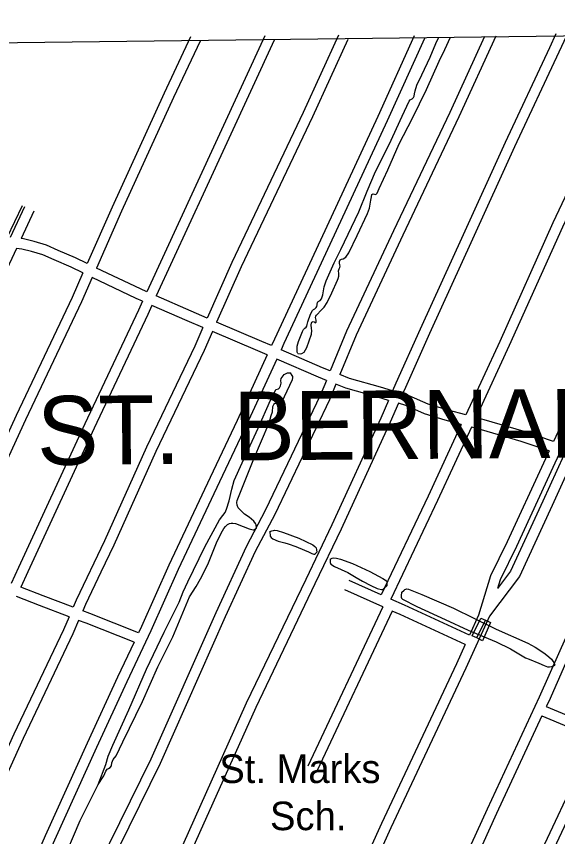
# Model space of a CAD drawing. Extents: x 3704301 to 3742427, y 506229 to 532009.
# Drawn here: x 3719860 to 3721435, y 527660 to 530044 of the extents above; entities that cross this region are included whole.
import ezdxf

# ---------------------------------------------------------------- set-up
doc = ezdxf.new("R2010")
doc.units = 0
for name, color, linetype in [('V-BLDG-IDEN', 7, 'Continuous'), ('V-BRDG-OTLN', 7, 'Continuous'), ('V-GRID-FRAM', 7, 'Continuous'), ('V-ROAD-CNTR', 7, 'Continuous'), ('V-TOPO-GNAM-IDEN', 7, 'Continuous'), ('V-TOPO-SHOR', 7, 'Continuous')]:
    doc.layers.add(name, color=color, linetype=linetype)

msp = doc.modelspace()

# ---------------------------------------------------------------- linework, layer by layer
at = {"layer": 'V-BRDG-OTLN'}
msp.add_line((3721199.5, 528237.3), (3721224.4, 528289.5), dxfattribs=at)
msp.add_lwpolyline([(3721211.5, 528295.2), (3721224.4, 528289.5), (3721239.2, 528281.9), (3721215.8, 528229), (3721199.5, 528237.3), (3721186.4, 528243.1)], close=True, dxfattribs=at)
at = {"layer": 'V-GRID-FRAM'}
msp.add_lwpolyline([(3708355.7, 529827.8), (3740022.4, 530214.7), (3740252.5, 512033.3), (3708569.9, 511646.2), (3708355.7, 529827.8)], dxfattribs=at)
at = {"layer": 'V-ROAD-CNTR'}
for points in [[(3720367.3, 529984.4), (3720290, 529820.6), (3720138.9, 529489.6), (3720066.3, 529325.4)], [(3720583.3, 529986.9), (3720382.2, 529552.2), (3720239.9, 529243.3)], [(3720797.1, 529989.5), (3720694.1, 529764.6), (3720486.7, 529328.8), (3720415.3, 529167)], [(3721017.7, 529986.9), (3720911.6, 529752.6), (3720745.2, 529393.3), (3720611.2, 529105.3), (3720602.8, 529087.1)], [(3721221.6, 529985.6), (3721120.6, 529764.8), (3720957, 529420.9), (3720820.9, 529129.3), (3720773.4, 529013.6)], [(3721254.8, 529986), (3721147.7, 529752.1), (3720984.1, 529408.1), (3720848.4, 529117.3), (3720801.3, 529002.6)], [(3721429.7, 529992.7), (3721410.8, 529952), (3721282.4, 529677.5), (3721159.4, 529409), (3721034.4, 529134.8), (3720964.4, 528977.7), (3720954.7, 528955.6)], [(3721460.2, 529987.2), (3721437.9, 529939.4), (3721309.6, 529664.9), (3721186.7, 529396.6), (3721061.7, 529122.4), (3720991.8, 528965.6), (3720983.7, 528947.2)], [(3721679.7, 529991.1), (3721593.4, 529808.4), (3721421.1, 529443.6), (3721266.3, 529099.4), (3721167.3, 528885.4)], [(3721712.7, 529990.6), (3721620.6, 529795.6), (3721448.4, 529431), (3721293.6, 529087), (3721203.2, 528891.5), (3721196.7, 528877.4)], [(3720394.5, 529971.6), (3720317.2, 529808), (3720166.3, 529477.3), (3720093.4, 529312.5)], [(3720610.5, 529974.3), (3720409.4, 529539.7), (3720267.4, 529231.3)], [(3720824.4, 529977), (3720721.3, 529751.9), (3720514, 529316.3), (3720442.9, 529155.3)], [(3721047.3, 529979.8), (3720938.9, 529740.1), (3720772.4, 529380.7), (3720638.4, 529092.7), (3720630.3, 529075.1)], [(3721962.5, 529970), (3721898.1, 529828.9), (3721712.4, 529436.9), (3721526.4, 529031.3), (3721422.7, 528808.4)], [(3719833.8, 529401.6), (3719878.7, 529493.9)], [(3719884.2, 529490.1), (3719842.6, 529400.8)], [(3719911.4, 529477.4), (3719874.3, 529397.8)], [(3720066.3, 529325.4), (3720032, 529341.8), (3719982.1, 529363.7), (3719947.8, 529378.6), (3719912.2, 529389.8), (3719881.2, 529397.1), (3719874.3, 529397.8)], [(3719860.8, 529368.9), (3719826.2, 529294.8), (3719552.8, 528703.3), (3719468.3, 528511.3), (3719463, 528500.4)], [(3720054.2, 529298), (3720019.5, 529314.5), (3719970.1, 529336.2), (3719937.4, 529350.5), (3719904.2, 529360.8), (3719876.2, 529367.5), (3719860.8, 529368.9)], [(3720054.2, 529298), (3720022.8, 529226.9), (3719859.4, 528884), (3719676.3, 528486.1), (3719662.5, 528455.6)], [(3720239.9, 529243.3), (3720221.4, 529251.5), (3720093.4, 529312.5)], [(3720081.3, 529285), (3720050, 529214.4), (3719886.6, 528871.2), (3719703.6, 528473.7), (3719691.1, 528445.9)], [(3720227.4, 529216.1), (3720208.9, 529224.2), (3720081.3, 529285)], [(3720415.3, 529167), (3720368.9, 529186.7), (3720267.4, 529231.3)], [(3720227.4, 529216.1), (3720215.4, 529190), (3720059.1, 528859.3), (3719866.9, 528442.5), (3719845, 528395.4)], [(3720254.8, 529204), (3720242.6, 529177.4), (3720086.3, 528846.6), (3719894.1, 528429.9), (3719873.2, 528384.8)], [(3720403.2, 529139.5), (3720357, 529159.2), (3720254.8, 529204)], [(3720602.8, 529087.1), (3720574.4, 529099.4), (3720442.9, 529155.3)], [(3720403.2, 529139.5), (3720379.5, 529085.8), (3720239.1, 528791.7), (3720116.7, 528519.5), (3720034.1, 528347.3), (3720025.4, 528326.8)], [(3720430.8, 529127.8), (3720406.7, 529073.2), (3720266.4, 528779.1), (3720143.9, 528506.9), (3720106.4, 528428.6)], [(3720590.2, 529059.8), (3720562.6, 529071.9), (3720430.8, 529127.8)], [(3720590.2, 529059.8), (3720502.6, 528869.5), (3720424.5, 528703.8), (3720304, 528448.5), (3720224, 528270.5), (3720215.5, 528252.3)], [(3720773.4, 529013.6), (3720750.5, 529022.8), (3720630.3, 529075.1)], [(3720617.7, 529047.8), (3720529.8, 528856.8), (3720451.6, 528691), (3720331.3, 528435.9), (3720251.3, 528258), (3720182, 528110.3), (3720093.5, 527919.1), (3719971.1, 527649.6), (3719939.6, 527578.3), (3719917.3, 527550), (3719912.9, 527538.5), (3719909.1, 527517.2), (3719904.3, 527493.8), (3719862, 527413.4), (3719812.1, 527300.1), (3719805.2, 527274.5)], [(3720762, 528985.9), (3720738.9, 528995.1), (3720617.7, 529047.8)], [(3720762, 528985.9), (3720744, 528942), (3720585.4, 528609.7), (3720528.5, 528501.9), (3720440.4, 528310.7), (3720251.1, 527885.1), (3720100.6, 527578.3), (3719994.8, 527340.3), (3719980, 527309)], [(3720954.7, 528955.6), (3720919.6, 528965.9), (3720828.8, 528991.6), (3720801.3, 529002.6)], [(3720789.9, 528974.8), (3720771.4, 528929.8), (3720612.3, 528596.2), (3720555.4, 528488.6), (3720467.7, 528298.3), (3720278.3, 527872.3), (3720127.7, 527565.6), (3720022.1, 527327.8), (3720016.5, 527316)], [(3720942.5, 528927.9), (3720911.3, 528937), (3720819.1, 528963.2), (3720789.9, 528974.8)], [(3721167.3, 528885.4), (3721115.9, 528899.4), (3721058.1, 528916.9), (3721003.1, 528941.5), (3720983.7, 528947.2)], [(3720942.5, 528927.9), (3720920, 528876.5), (3720777.5, 528566.1), (3720701.9, 528407.5), (3720529.2, 528048.1), (3720326.7, 527597.4), (3720228.7, 527387.6), (3720209.3, 527348.8)], [(3720971.6, 528919.5), (3720947.4, 528864.3), (3720804.6, 528553.4), (3720728.9, 528394.6), (3720556.4, 528035.4), (3720354, 527584.9), (3720255.7, 527374.5), (3720243.5, 527350.1)], [(3721154.5, 528857.8), (3721107.6, 528870.5), (3721047.6, 528888.7), (3720992.7, 528913.3), (3720971.6, 528919.5)], [(3721422.7, 528808.4), (3721337.3, 528837.4), (3721221, 528870.8), (3721196.7, 528877.4)], [(3721154.5, 528857.8), (3721058.2, 528649.5), (3720921.6, 528362.6)], [(3721183.9, 528849.8), (3721085.4, 528636.8), (3720949.1, 528350.4)], [(3721410.1, 528781), (3721328.3, 528808.7), (3721212.9, 528842), (3721183.9, 528849.8)], [(3721410.1, 528781), (3721393.5, 528745.2), (3721287.5, 528516.5), (3721239.2, 528417.5), (3721204.8, 528303.2), (3721178.2, 528245.4)], [(3721439.4, 528772.9), (3721420.8, 528732.6), (3721314.5, 528503.6), (3721267.2, 528406.6), (3721259.4, 528380.7)], [(3721452.4, 528769), (3721391.1, 528635), (3721298, 528431.8), (3721259.4, 528380.7)], [(3721481.5, 528760.4), (3721418.4, 528622.5), (3721323.9, 528416.3), (3721236.8, 528301)], [(3721678.7, 528713.2), (3721657.2, 528668.8), (3721461, 528245.8), (3721381.3, 528065), (3721229.2, 527739.9), (3721132, 527525.4), (3721019.9, 527276.5), (3720915.6, 527059.1)], [(3720106.4, 528428.6), (3720061.5, 528335), (3720053.4, 528316)], [(3720921.6, 528362.6), (3720828, 528404.4)], [(3720025.4, 528326.8), (3719938.4, 528360.1), (3719873.2, 528384.8)], [(3720926.3, 528327.7), (3720815.8, 528377)], [(3720013.6, 528299.1), (3719927.7, 528332.1), (3719860.5, 528357.5)], [(3721178.2, 528245.4), (3720989.1, 528332.5), (3720949.1, 528350.4)], [(3720215.5, 528252.3), (3720074.1, 528308.1), (3720053.4, 528316)], [(3720926.3, 528327.7), (3720707.9, 527864.8)], [(3720953.7, 528315.5), (3720735.1, 527852)], [(3721165.6, 528218.1), (3720976.8, 528305.2), (3720953.7, 528315.5)], [(3720013.6, 528299.1), (3719997.5, 528261.3), (3719852.7, 527957.5), (3719703.7, 527629.7), (3719577.8, 527355.7), (3719523.7, 527237.2)], [(3721236.8, 528301), (3721167.2, 528149.8), (3720949.8, 527685.7), (3720723.4, 527187), (3720707.4, 527155.6)], [(3721523.5, 528309.1), (3721488.3, 528233.4), (3721408.6, 528052.6), (3721401.7, 528037.9)], [(3720041.6, 528288.4), (3720024.9, 528249), (3719879.9, 527944.8), (3719731, 527617.2), (3719605, 527343.2), (3719555, 527233.6)], [(3720202.7, 528225.1), (3720063.2, 528280.1), (3720041.6, 528288.4)], [(3720202.7, 528225.1), (3720154.8, 528123), (3720066.2, 527931.6), (3719943.7, 527661.9), (3719913.7, 527593.9), (3719890.9, 527564.9), (3719883.9, 527546.5), (3719879.6, 527522.8), (3719875.8, 527504), (3719835, 527426.4), (3719783.8, 527310.2), (3719772.2, 527267.8)], [(3721165.6, 528218.1), (3721140, 528162.4), (3720922.5, 527698.3), (3720696.4, 527200.1), (3720680.2, 527168.3)], [(3721401.7, 528037.9), (3721582.2, 527963), (3721370.7, 527511.7), (3721228.9, 527207.4), (3721119, 526965.7)], [(3721389, 528010.7), (3721256.5, 527727.4), (3721159.4, 527513.1), (3721047.1, 527263.9), (3720942.9, 527046.6)], [(3721389, 528010.7), (3721541.7, 527947.3), (3721343.5, 527524.4), (3721201.6, 527219.9), (3721091.7, 526978.2)]]:
    msp.add_lwpolyline(points, dxfattribs=at)
at = {"layer": 'V-TOPO-SHOR'}
for points in [[(3720678.6, 529064), (3720677.3, 529068.3), (3720676.8, 529074), (3720677.3, 529085.3), (3720680.8, 529098.9), (3720692.9, 529128.4), (3720695.6, 529133.6), (3720699.2, 529137.2), (3720703.2, 529140.4), (3720705.1, 529143.8), (3720706.2, 529147.9), (3720708.2, 529156.3), (3720715.9, 529178.1), (3720721.9, 529189), (3720724.6, 529191.8), (3720728.2, 529194.1), (3720732.2, 529197.5), (3720734.7, 529200.9), (3720735.6, 529205.4), (3720735.1, 529208.9), (3720735.8, 529211.7), (3720737, 529213.9), (3720738.6, 529215), (3720743.8, 529218), (3720747.8, 529223.1), (3720752, 529234.7), (3720755.3, 529257.5), (3720761.7, 529274.9), (3720784.7, 529327.1), (3720803.8, 529366.5), (3720856.5, 529475.7), (3720880.7, 529535.4), (3720905.3, 529593.2), (3720945, 529671.1), (3720982.9, 529753.5), (3721003.2, 529797), (3721006.2, 529800.8), (3721011.2, 529804.2), (3721015, 529807.8), (3721017, 529812.3), (3721018.6, 529818.3), (3721019.8, 529827.6), (3721025, 529843.9), (3721039.3, 529873.8), (3721064.2, 529925.2), (3721080.7, 529965.4), (3721088.9, 529983.4)], [(3720678.6, 529064), (3720686.2, 529063.4), (3720690.2, 529063.8), (3720697.3, 529067.9), (3720705, 529081.8), (3720718.9, 529120.3), (3720719.7, 529130.6), (3720718.7, 529136.9), (3720717.6, 529147.7), (3720718.4, 529152.3), (3720719.9, 529154.9), (3720720.2, 529155.4), (3720723.4, 529156.8), (3720726.4, 529156.1), (3720728.5, 529154.1), (3720730.5, 529153.5), (3720732, 529155.2), (3720732.1, 529160.5), (3720730.6, 529169.1), (3720730.9, 529172.9), (3720733, 529175.9), (3720736.2, 529178.3), (3720744.6, 529188.3), (3720755.2, 529198.7), (3720764.3, 529212.6), (3720778.1, 529240.4), (3720794, 529277.5), (3720796.1, 529282.1), (3720798.2, 529288.7), (3720798.3, 529296.3), (3720797.7, 529304.4), (3720798.9, 529310.4), (3720801.6, 529314), (3720802.6, 529317.7), (3720801.3, 529322.2), (3720800.1, 529326.3), (3720800.1, 529331.4), (3720802.5, 529336.4), (3720806.1, 529338.1), (3720810.7, 529338.7), (3720818.6, 529343.9), (3720827.4, 529356.9), (3720851.9, 529407.4), (3720881.9, 529471), (3720887.2, 529486.5), (3720889.7, 529498.3), (3720891.8, 529509.7), (3720892.8, 529519.7), (3720894.4, 529526.3), (3720898, 529528.3), (3720902, 529526.6), (3720905.4, 529526.4), (3720909.3, 529530.2), (3720915.3, 529543.2), (3720940.4, 529597.9), (3720973.9, 529673.3), (3721012.6, 529748), (3721053.7, 529831.2), (3721090.4, 529913.7), (3721106.8, 529947.9), (3721122.6, 529983.8)], [(3720098.4, 527811.6), (3720120.2, 527869.6), (3720127.8, 527894.2), (3720140.5, 527925.7), (3720187.4, 528028.4), (3720238.9, 528146.4), (3720289.9, 528253.9), (3720333.9, 528341.8), (3720345.6, 528371.2), (3720358.7, 528400.9), (3720408.6, 528502.4), (3720450.9, 528580.2), (3720460.5, 528593), (3720467.5, 528602), (3720472, 528611.4), (3720478.9, 528635.8), (3720487, 528669.9), (3720494.1, 528694.7), (3720516.9, 528746.5), (3720563.7, 528846.9), (3720599.3, 528928.4), (3720614.4, 528957), (3720615.4, 528959.4), (3720618.9, 528960.7), (3720622.5, 528961.4), (3720626, 528964.4), (3720628.8, 528970.3), (3720630.4, 528978.3), (3720629.4, 528985.4), (3720630.4, 528991.8), (3720639.7, 529003.2), (3720648.8, 529008.2), (3720657.6, 529007.6)], [(3720502.9, 528636.7), (3720550.6, 528757.5), (3720595.9, 528863), (3720601.7, 528884), (3720604.9, 528894.4), (3720606.3, 528909.6), (3720609, 528916.3), (3720612, 528919.6), (3720615.6, 528919.9), (3720617.6, 528917.9), (3720618.4, 528915.6), (3720620.7, 528913.3), (3720624.2, 528914.5), (3720632.4, 528922.5), (3720655.6, 528972.5), (3720663.6, 528988.5), (3720664.5, 528993.3), (3720664.9, 528997.1), (3720662.5, 529000.5), (3720657.6, 529007.6)], [(3720558.9, 528556.4), (3720558.3, 528566.3), (3720556.3, 528569.9), (3720550.9, 528577.2), (3720537.9, 528588.8), (3720524, 528597.6), (3720516.7, 528604), (3720508.3, 528612.2), (3720505.6, 528615.5), (3720502.2, 528623), (3720501.6, 528631.2), (3720502.9, 528636.7)], [(3720098.4, 527811.6), (3720115.2, 527837.1), (3720120.8, 527850.7), (3720124.2, 527856), (3720128.5, 527858.2), (3720132.9, 527860.6), (3720137, 527865.3), (3720137.6, 527874.2), (3720142.4, 527884.3), (3720150.9, 527895), (3720169.6, 527935.8), (3720226.9, 528052.9), (3720272.3, 528153.5), (3720315.2, 528240.6), (3720363.5, 528356.7), (3720383.1, 528387.3), (3720396.1, 528408.8), (3720417.6, 528450.5), (3720442.9, 528513.8), (3720456, 528542.4), (3720463.5, 528555.3), (3720468.2, 528561.5), (3720474.2, 528567.1), (3720479.9, 528570.1)], [(3720479.9, 528570.1), (3720484.8, 528571), (3720489.8, 528571.2), (3720497.3, 528570), (3720519.9, 528561.4), (3720537.7, 528554.9), (3720545.3, 528552.1), (3720548.7, 528551.3), (3720551.4, 528551.7), (3720558.9, 528556.4)], [(3720597.1, 528547.2), (3720603.5, 528548.9), (3720608.2, 528549.9), (3720611.3, 528550.3), (3720618.7, 528549.4), (3720637.3, 528543.8), (3720682.2, 528527), (3720723.1, 528507.6), (3720728.6, 528503.2), (3720731.9, 528499), (3720733.3, 528493.3), (3720734.7, 528487.1)], [(3720597.1, 528547.2), (3720598.7, 528533.3), (3720601.3, 528529.4), (3720606.5, 528525.4), (3720621.7, 528518.4), (3720641.6, 528513.4), (3720651, 528511.2), (3720673.3, 528503.1), (3720698.5, 528492.6), (3720709.6, 528487.5), (3720719.3, 528482.6), (3720722.4, 528481.4), (3720725.1, 528481.1), (3720727.9, 528481.2), (3720730.8, 528482.9), (3720734.7, 528487.1)], [(3720773, 528466.4), (3720772.8, 528456.8), (3720775.4, 528451.4), (3720785.6, 528444.7), (3720824.9, 528427.7), (3720849, 528413.1), (3720867.4, 528402.4), (3720890.9, 528390.2), (3720910.2, 528380.8), (3720914.1, 528379.7), (3720922.2, 528378.1), (3720925.8, 528378.3), (3720928.1, 528379.8), (3720938, 528388.7)], [(3720773, 528466.4), (3720779.1, 528469.6), (3720783.6, 528470.5), (3720791, 528469.4), (3720803.2, 528466), (3720838.3, 528453.7), (3720888.2, 528430.9), (3720925.8, 528410.2), (3720934.3, 528404.9), (3720937, 528401.5), (3720937.6, 528399.7), (3720938, 528388.7)], [(3720980.6, 528369.3), (3720979.7, 528361), (3720980, 528355.8), (3720980.9, 528353.4), (3720983.5, 528350.2), (3721025.2, 528329.1), (3721107.5, 528291.4), (3721174.5, 528260.4), (3721255.7, 528225.8), (3721298, 528206.1), (3721331.8, 528185.8), (3721341.5, 528180), (3721351.8, 528175.8), (3721379.7, 528163.9), (3721395.3, 528156.9), (3721405.3, 528153.3), (3721410.5, 528153), (3721417.8, 528154.3), (3721426.3, 528158.8)], [(3720980.6, 528369.3), (3720987.9, 528376.5), (3720990.5, 528378.2), (3720995.9, 528379.9), (3721000.5, 528379.4), (3721039.6, 528363.8), (3721131.6, 528323.7), (3721190.4, 528294.7), (3721255.8, 528262.6), (3721348.1, 528222.3), (3721369.7, 528210.8), (3721379.8, 528203.9), (3721398.7, 528190.8), (3721409, 528182.4), (3721417.2, 528175.3), (3721420.8, 528170.4), (3721423.6, 528165.8), (3721426.3, 528158.8)], [(3719991, 527577.1), (3720046.1, 527707.2), (3720098.4, 527811.6)]]:
    msp.add_lwpolyline(points, dxfattribs=at)

# ---------------------------------------------------------------- texts
at = {"layer": 'V-BLDG-IDEN'}
for s, p in [('St. Marks', (3720450.7, 527815.8)), ('Sch.', (3720598.1, 527678.8))]:
    msp.add_text(s, height=83, dxfattribs=at).set_placement(p)
at = {"layer": 'V-TOPO-GNAM-IDEN'}
for s, p in [('BERNARD', (3720492.3, 528753)), ('ST.', (3719921.3, 528740))]:
    msp.add_text(s, height=200, rotation=0.4872, dxfattribs=at).set_placement(p)

doc.saveas('drawing.dxf')
